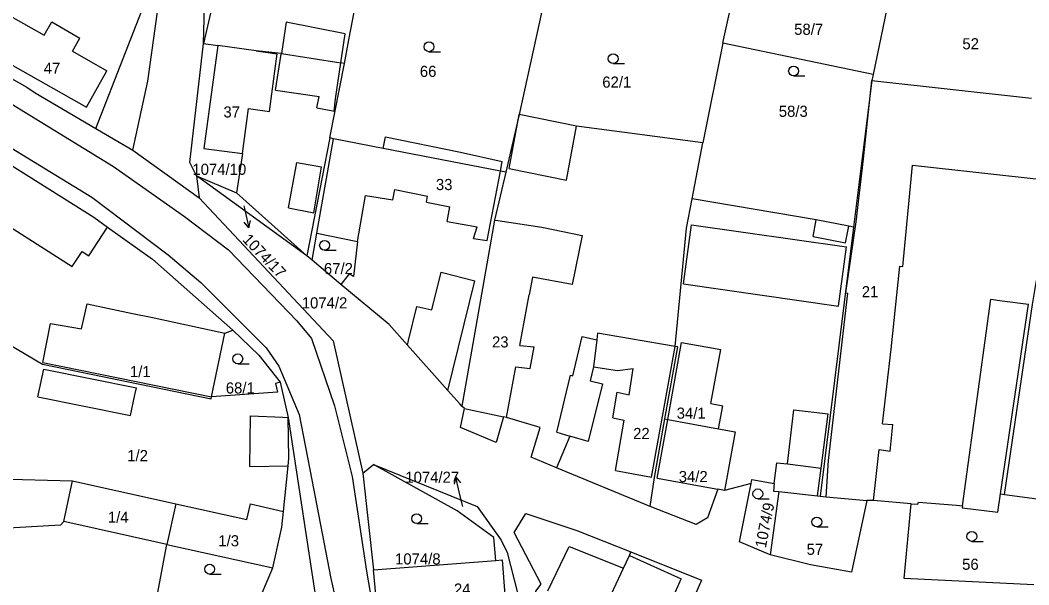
# Model space of a CAD drawing. Extents: x -746176 to -739709, y -1128407 to -1124482.
# Drawn here: x -742377 to -742223, y -1126052.3 to -1125966 of the extents above; entities that cross this region are included whole.
import ezdxf

# ---------------------------------------------------------------- set-up
doc = ezdxf.new("R2010")
doc.units = 0
for name, color, linetype in [('Hranice parcel', 7, 'Continuous'), ('Parcelní čísla', 7, 'Continuous'), ('Pop  PČ popisy', 7, 'Continuous'), ('Vnitřní kresba', 7, 'Continuous'), ('Značky kultur', 7, 'Continuous')]:
    doc.layers.add(name, color=color, linetype=linetype)

msp = doc.modelspace()

# ---------------------------------------------------------------- linework, layer by layer
at = {"layer": 'Hranice parcel'}
for p, q in [((-742296.81, -1125962.38), (-742300.78, -1125980.44)), ((-742244.64, -1125964.23), (-742246.75, -1125974.33)), ((-742348.95, -1125969.57), (-742346.78, -1125969.9)), ((-742269.67, -1125969.51), (-742272.76, -1125984.75)), ((-742246.75, -1125974.33), (-742269.67, -1125969.51)), ((-742329.7, -1125984.02), (-742327.47, -1125972.62)), ((-742246.75, -1125974.33), (-742246.94, -1125975.25)), ((-742246.94, -1125975.25), (-742249.72, -1125997.65)), ((-742246.94, -1125975.25), (-742222.55, -1125977.95)), ((-742300.78, -1125980.44), (-742302.83, -1125989.25)), ((-742329.7, -1125984.02), (-742333.21, -1126002.03)), ((-742274.38, -1125993.3), (-742272.76, -1125984.75)), ((-742350.03, -1125989.81), (-742343.92, -1125992.41)), ((-742333.21, -1126002.03), (-742350.03, -1125989.81)), ((-742350.03, -1125989.81), (-742349.63, -1125993.16)), ((-742343.92, -1125992.41), (-742333.21, -1126002.03)), ((-742275.24, -1125997.79), (-742274.38, -1125993.3)), ((-742276.95, -1126015.87), (-742275.24, -1125997.79)), ((-742249.72, -1125997.65), (-742254.82, -1126038.74)), ((-742332.39, -1126002.71), (-742333.21, -1126002.03)), ((-742327.99, -1126006.38), (-742332.39, -1126002.71)), ((-742337.26, -1126021.33), (-742336.07, -1126026.71)), ((-742336.07, -1126026.71), (-742330.17, -1126065.29)), ((-742324.67, -1126035.23), (-742323.01, -1126033.89)), ((-742280.77, -1126040.3), (-742295.06, -1126034.41)), ((-742324.67, -1126035.23), (-742323.01, -1126050.01)), ((-742265.36, -1126036.8), (-742269.44, -1126037.88)), ((-742261.12, -1126038.05), (-742262.44, -1126047.69)), ((-742226.7, -1126038.48), (-742221.69, -1126039.15)), ((-742353.18, -1126039.91), (-742354.56, -1126046.13)), ((-742354.56, -1126046.13), (-742370.32, -1126042.62)), ((-742356, -1126053.72), (-742354.56, -1126046.13)), ((-742354.56, -1126046.13), (-742338.41, -1126049.72)), ((-742323.01, -1126050.01), (-742304.36, -1126048.56)), ((-742341.65, -1126057.29), (-742338.41, -1126049.72))]:
    msp.add_line(p, q, dxfattribs=at)
for points in [[(-742348.95, -1125969.57), (-742348.77, -1125961.93), (-742341.73, -1125932.77)], [(-742345.34, -1125953.5), (-742347.31, -1125962.26), (-742348.95, -1125969.57)], [(-742365.43, -1125982.55), (-742356.37, -1125959.31), (-742357.41, -1125958.73)], [(-742327.47, -1125972.62), (-742326.77, -1125969.01), (-742324.69, -1125958.1)], [(-742269.67, -1125969.51), (-742269.48, -1125968.58), (-742268.65, -1125964.88)], [(-742392.86, -1125966.72), (-742375.94, -1125976.23), (-742374.7, -1125977.14), (-742365.43, -1125982.55)], [(-742327.47, -1125972.62), (-742328.01, -1125972.53), (-742327.37, -1125968.09), (-742336.35, -1125966.33), (-742337.09, -1125971.11), (-742340.95, -1125970.71), (-742346.78, -1125969.9)], [(-742350.03, -1125989.81), (-742351.04, -1125987.76), (-742348.95, -1125969.57)], [(-742346.78, -1125969.9), (-742348.93, -1125985.62), (-742343.03, -1125986.37), (-742343.92, -1125992.41)], [(-742272.76, -1125984.75), (-742292.04, -1125982.23), (-742300.78, -1125980.44)], [(-742365.43, -1125982.55), (-742359.74, -1125985.87), (-742349.63, -1125993.16)], [(-742302.83, -1125989.25), (-742303.65, -1125989.09), (-742321.55, -1125985.61), (-742329.11, -1125984.14), (-742329.7, -1125984.02)], [(-742380.97, -1125986.53), (-742365.73, -1125996.13), (-742363.63, -1125997.63), (-742356.74, -1126002.55), (-742344.5, -1126013.38)], [(-742302.83, -1125989.25), (-742304.53, -1125996.56), (-742309.51, -1126024.97)], [(-742349.63, -1125993.16), (-742329.2, -1126015.02), (-742324.67, -1126035.23)], [(-742249.72, -1125997.65), (-742250.44, -1125997.51), (-742255.43, -1125996.5), (-742274.38, -1125993.3)], [(-742332.39, -1126002.71), (-742331.66, -1125998.55), (-742325.47, -1125999.83), (-742326.09, -1126005.17), (-742326.73, -1126004.75), (-742327.99, -1126006.38)], [(-742394.08, -1126006.45), (-742377.42, -1126016.26), (-742373.55, -1126018.6), (-742347.83, -1126023.87), (-742347.76, -1126023.57)], [(-742309.51, -1126024.97), (-742309.85, -1126024.64), (-742311.67, -1126022.6), (-742317.81, -1126015.69), (-742320.62, -1126012.53), (-742327.99, -1126006.38)], [(-742226.7, -1126038.48), (-742222.39, -1126009.48), (-742221.81, -1126005.78)], [(-742347.76, -1126023.57), (-742345.71, -1126013.84), (-742344.5, -1126013.38)], [(-742344.5, -1126013.38), (-742340.52, -1126017.22), (-742337.26, -1126021.33)], [(-742276.95, -1126015.87), (-742288.82, -1126013.86), (-742288.94, -1126014.86), (-742289.42, -1126018.96), (-742289.94, -1126021.12), (-742288.05, -1126021.59), (-742290.26, -1126030.39), (-742293.05, -1126029.57), (-742295.06, -1126034.41)], [(-742278.52, -1126026.95), (-742276.54, -1126015.94), (-742276.95, -1126015.87)], [(-742337.26, -1126021.33), (-742337.97, -1126021.51), (-742337.68, -1126022.88), (-742347.76, -1126023.57)], [(-742295.06, -1126034.41), (-742298.95, -1126032.8), (-742297.59, -1126028.26), (-742302.72, -1126026.73), (-742303.16, -1126026.63), (-742304.27, -1126030.53), (-742309.75, -1126028.26), (-742309.14, -1126025.34), (-742309.51, -1126024.97)], [(-742336.75, -1126041.07), (-742336.05, -1126034.11), (-742335.93, -1126032.98), (-742336.07, -1126026.71)], [(-742280.77, -1126040.3), (-742280.14, -1126035.91), (-742278.52, -1126026.95)], [(-742278.52, -1126026.95), (-742278.1, -1126027.02), (-742270.33, -1126028.47), (-742267.82, -1126028.93), (-742269.44, -1126037.88)], [(-742304.36, -1126048.56), (-742304.63, -1126045.08), (-742310.25, -1126041.01), (-742323.01, -1126033.89)], [(-742323.01, -1126033.89), (-742307.21, -1126040.31), (-742303.55, -1126045.47), (-742302.63, -1126047.36), (-742301.01, -1126053.5), (-742299.94, -1126062.42)], [(-742265.36, -1126036.8), (-742265.25, -1126036.21), (-742261.83, -1126036.83), (-742261.97, -1126037.96), (-742261.12, -1126038.05)], [(-742370.32, -1126042.62), (-742368.99, -1126036.39), (-742353.18, -1126039.91)], [(-742269.44, -1126037.88), (-742270.44, -1126037.69), (-742272.05, -1126042.07), (-742273.73, -1126043.08), (-742280.77, -1126040.3)], [(-742262.44, -1126047.69), (-742267.12, -1126045.73), (-742265.36, -1126036.8)], [(-742247.69, -1126039.39), (-742250.03, -1126050.34), (-742256.28, -1126049.23), (-742262.44, -1126047.69)], [(-742261.12, -1126038.05), (-742255.21, -1126038.69), (-742254.82, -1126038.74)], [(-742254.82, -1126038.74), (-742253.91, -1126038.83), (-742247.69, -1126039.39)], [(-742240.91, -1126039.92), (-742246.7, -1126039.43), (-742247.69, -1126039.39)], [(-742240.91, -1126039.92), (-742239.93, -1126039.95), (-742239.83, -1126039.64), (-742234.01, -1126040.12), (-742233.11, -1126040.21), (-742233.15, -1126040.51), (-742227.7, -1126041.18), (-742227.29, -1126038.4), (-742226.7, -1126038.48)], [(-742353.18, -1126039.91), (-742342.34, -1126042.31), (-742341.81, -1126039.93), (-742336.75, -1126041.07)], [(-742222.2, -1126052.27), (-742242, -1126051.32), (-742240.91, -1126039.92)], [(-742338.41, -1126049.72), (-742336.99, -1126043.5), (-742336.75, -1126041.07)], [(-742293.29, -1126066.63), (-742294.4, -1126065.54), (-742295.46, -1126063.33), (-742297.55, -1126057.25), (-742298.22, -1126053.27), (-742297.41, -1126052.17), (-742301.53, -1126044.31), (-742299.77, -1126041.41), (-742291.99, -1126043.99), (-742283.72, -1126047.27)], [(-742370.32, -1126042.62), (-742370.8, -1126043.17), (-742380.56, -1126043.75), (-742380.73, -1126046.24)], [(-742304.36, -1126048.56), (-742303.36, -1126048.48), (-742302.98, -1126053.8), (-742302.95, -1126054.3), (-742299.94, -1126062.42)], [(-742293.29, -1126066.63), (-742290.54, -1126062.33), (-742288.73, -1126063.39), (-742289.27, -1126059.25), (-742288.22, -1126056.95), (-742284.85, -1126049.74), (-742283.92, -1126047.8), (-742283.72, -1126047.27)], [(-742283.72, -1126047.27), (-742272.96, -1126051.59), (-742278.82, -1126065.11), (-742280.26, -1126067.67), (-742280.55, -1126068.19), (-742283.01, -1126072.54), (-742293.29, -1126066.63)], [(-742314.1, -1126079.89), (-742322.45, -1126055.94), (-742323.01, -1126050.01)]]:
    msp.add_lwpolyline(points, dxfattribs=at)
at = {"layer": 'Pop  PČ popisy'}
for p, q in [((-742342.81, -1125994.4), (-742342.72, -1125994.81)), ((-742342.72, -1125994.81), (-742342.05, -1125997.73)), ((-742342.05, -1125997.73), (-742342.76, -1125996.87)), ((-742342.05, -1125997.73), (-742341.78, -1125996.65)), ((-742310.45, -1126035.85), (-742310.72, -1126036.93)), ((-742309.78, -1126038.77), (-742310.45, -1126035.85)), ((-742310.45, -1126035.85), (-742309.74, -1126036.71)), ((-742309.4, -1126040.35), (-742309.78, -1126038.77))]:
    msp.add_line(p, q, dxfattribs=at)
at = {"layer": 'Vnitřní kresba'}
for p, q in [((-742357.49, -1125975.36), (-742355.32, -1125959.9)), ((-742384.05, -1125962.22), (-742373.29, -1125968.32)), ((-742373.29, -1125968.32), (-742372.12, -1125966.26)), ((-742372.12, -1125966.26), (-742367.86, -1125968.77)), ((-742387.23, -1125967.82), (-742366.83, -1125979.29)), ((-742368.99, -1125970.76), (-742367.86, -1125968.77)), ((-742368.99, -1125970.76), (-742363.74, -1125973.74)), ((-742340.95, -1125970.71), (-742337.72, -1125971.14)), ((-742338.07, -1125973.8), (-742337.72, -1125971.14)), ((-742337.96, -1125976.7), (-742337.11, -1125971.22)), ((-742337.11, -1125971.22), (-742337.09, -1125971.11)), ((-742337.09, -1125971.11), (-742328.01, -1125972.53)), ((-742328.8, -1125978.06), (-742328.01, -1125972.53)), ((-742366.83, -1125979.29), (-742363.74, -1125973.74)), ((-742338.88, -1125979.98), (-742338.07, -1125973.8)), ((-742359.74, -1125985.87), (-742357.49, -1125975.36)), ((-742248.23, -1125987.21), (-742246.94, -1125975.25)), ((-742337.96, -1125976.7), (-742331.3, -1125977.68)), ((-742331.65, -1125979.39), (-742331.3, -1125977.68)), ((-742378.39, -1125978.73), (-742362.72, -1125988.35)), ((-742329.05, -1125979.9), (-742328.8, -1125978.06)), ((-742343.03, -1125986.37), (-742342.12, -1125979.52)), ((-742342.12, -1125979.52), (-742338.88, -1125979.98)), ((-742331.65, -1125979.39), (-742329.46, -1125979.82)), ((-742329.46, -1125979.82), (-742329.05, -1125979.9)), ((-742302.32, -1125988.68), (-742300.78, -1125980.44)), ((-742293.57, -1125990.45), (-742292.04, -1125982.23)), ((-742381.3, -1125983.74), (-742366, -1125993.07)), ((-742321.55, -1125985.61), (-742321.2, -1125983.86)), ((-742321.2, -1125983.86), (-742309.76, -1125986.21)), ((-742331.66, -1125998.55), (-742329.11, -1125984.14)), ((-742309.76, -1125986.21), (-742303.37, -1125987.59)), ((-742362.72, -1125988.35), (-742351.88, -1125995.99)), ((-742335.98, -1125994.7), (-742334.74, -1125987.77)), ((-742334.74, -1125987.77), (-742330.95, -1125988.45)), ((-742332.11, -1125995.44), (-742330.95, -1125988.45)), ((-742303.65, -1125989.09), (-742303.37, -1125987.59)), ((-742249.31, -1125996.84), (-742248.23, -1125987.21)), ((-742242.22, -1126003.67), (-742240.74, -1125988.18)), ((-742240.74, -1125988.18), (-742220, -1125990.44)), ((-742305.64, -1125999.67), (-742303.65, -1125989.09)), ((-742302.32, -1125988.68), (-742293.57, -1125990.45)), ((-742366, -1125993.07), (-742354.38, -1126001.86)), ((-742325.47, -1125999.83), (-742324.24, -1125992.82)), ((-742324.24, -1125992.82), (-742320.07, -1125993.48)), ((-742320.07, -1125993.48), (-742319.78, -1125991.88)), ((-742319.78, -1125991.88), (-742314.76, -1125992.93)), ((-742314.94, -1125993.84), (-742314.76, -1125992.93)), ((-742385.4, -1125993.25), (-742369.01, -1126003.63)), ((-742335.98, -1125994.7), (-742332.11, -1125995.44)), ((-742314.94, -1125993.84), (-742311.35, -1125994.55)), ((-742311.78, -1125996.77), (-742311.35, -1125994.55)), ((-742351.88, -1125995.99), (-742345.15, -1126001.12)), ((-742366.46, -1126002.04), (-742363.63, -1125997.63)), ((-742311.78, -1125996.77), (-742307.18, -1125997.57)), ((-742307.77, -1125999.4), (-742307.18, -1125997.57)), ((-742304.53, -1125996.56), (-742304.04, -1125996.64)), ((-742304.04, -1125996.64), (-742297.32, -1125997.63)), ((-742275.68, -1126006.29), (-742274.46, -1125997.29)), ((-742274.46, -1125997.29), (-742250.78, -1126000.65)), ((-742255.88, -1125999.05), (-742255.43, -1125996.5)), ((-742250.94, -1126000.04), (-742250.44, -1125997.51)), ((-742250.91, -1126007.68), (-742249.31, -1125996.84)), ((-742255.88, -1125999.05), (-742250.94, -1126000.04)), ((-742307.77, -1125999.4), (-742305.64, -1125999.67)), ((-742252.01, -1126009.69), (-742250.78, -1126000.65)), ((-742369.01, -1126003.63), (-742367.52, -1126001.35)), ((-742367.52, -1126001.35), (-742366.46, -1126002.04)), ((-742354.38, -1126001.86), (-742349.4, -1126006.1)), ((-742345.15, -1126001.12), (-742334.74, -1126011.95)), ((-742244, -1126016.27), (-742242.65, -1126003.62)), ((-742242.65, -1126003.62), (-742242.22, -1126003.67)), ((-742314.11, -1126010.3), (-742312.7, -1126004.51)), ((-742312.7, -1126004.51), (-742307.56, -1126005.82)), ((-742349.4, -1126006.1), (-742339.39, -1126016.09)), ((-742311.67, -1126022.6), (-742307.56, -1126005.82)), ((-742275.68, -1126006.29), (-742252.01, -1126009.69)), ((-742300.68, -1126015.71), (-742299.24, -1126007.99)), ((-742253.57, -1126033.31), (-742250.61, -1126007.72)), ((-742250.91, -1126007.68), (-742250.61, -1126007.72)), ((-742367.58, -1126013.2), (-742366.76, -1126009.36)), ((-742366.76, -1126009.36), (-742359.84, -1126010.83)), ((-742317.68, -1126014.95), (-742316.39, -1126009.79)), ((-742316.39, -1126009.79), (-742314.11, -1126010.3)), ((-742233.11, -1126040.21), (-742228.77, -1126008.67)), ((-742228.77, -1126008.67), (-742227.02, -1126008.89)), ((-742227.29, -1126038.4), (-742222.99, -1126009.4)), ((-742227.02, -1126008.89), (-742222.99, -1126009.4)), ((-742359.84, -1126010.83), (-742356.97, -1126011.42)), ((-742356.97, -1126011.42), (-742345.71, -1126013.84)), ((-742373.49, -1126018.3), (-742372.32, -1126012.36)), ((-742372.32, -1126012.36), (-742367.58, -1126013.2)), ((-742334.74, -1126011.95), (-742332.47, -1126014.68)), ((-742332.47, -1126014.68), (-742328.99, -1126024.95)), ((-742292.61, -1126020.36), (-742291.18, -1126014.35)), ((-742291.18, -1126014.35), (-742288.94, -1126014.86)), ((-742339.39, -1126016.09), (-742337.47, -1126018.89)), ((-742317.81, -1126015.69), (-742317.68, -1126014.95)), ((-742300.68, -1126015.71), (-742298.47, -1126015.93)), ((-742299.1, -1126019.25), (-742298.47, -1126015.93)), ((-742280.55, -1126035.82), (-742276.95, -1126015.87)), ((-742278.1, -1126027.02), (-742275.97, -1126015.26)), ((-742275.97, -1126015.26), (-742269.97, -1126016.35)), ((-742245.33, -1126027.71), (-742244, -1126016.27)), ((-742271.51, -1126024.59), (-742269.97, -1126016.35)), ((-742374.27, -1126023.57), (-742373.33, -1126019.33)), ((-742373.49, -1126018.3), (-742347.76, -1126023.57)), ((-742373.33, -1126019.33), (-742359.21, -1126022.18)), ((-742337.47, -1126018.89), (-742334.36, -1126026.25)), ((-742302.72, -1126026.73), (-742301.28, -1126018.98)), ((-742301.28, -1126018.98), (-742299.1, -1126019.25)), ((-742289.42, -1126018.96), (-742285.79, -1126019.55)), ((-742285.79, -1126019.55), (-742283.38, -1126019.23)), ((-742284.01, -1126023.25), (-742283.38, -1126019.23)), ((-742295.01, -1126028.99), (-742292.95, -1126020.28)), ((-742292.95, -1126020.28), (-742292.61, -1126020.36)), ((-742359.45, -1126023.28), (-742359.21, -1126022.18)), ((-742374.27, -1126023.57), (-742360.14, -1126026.43)), ((-742360.14, -1126026.43), (-742359.45, -1126023.28)), ((-742286.5, -1126026.79), (-742285.82, -1126022.85)), ((-742285.82, -1126022.85), (-742284.01, -1126023.25)), ((-742328.99, -1126024.95), (-742326.26, -1126035.72)), ((-742309.14, -1126025.34), (-742303.16, -1126026.63)), ((-742271.51, -1126024.59), (-742269.67, -1126024.93)), ((-742270.33, -1126028.47), (-742269.67, -1126024.93)), ((-742259.83, -1126033.82), (-742258.82, -1126025.53)), ((-742258.82, -1126025.53), (-742253.6, -1126026.15)), ((-742341.9, -1126034.19), (-742341.81, -1126026.49)), ((-742341.81, -1126026.49), (-742336.86, -1126026.68)), ((-742336.86, -1126026.68), (-742336.07, -1126026.71)), ((-742334.36, -1126026.25), (-742332.41, -1126036.26)), ((-742286.5, -1126026.79), (-742284.74, -1126027.11)), ((-742279.73, -1126036), (-742278.1, -1126027.02)), ((-742254.67, -1126034.46), (-742253.6, -1126026.15)), ((-742286.06, -1126034.83), (-742284.74, -1126027.11)), ((-742245.33, -1126027.71), (-742243.73, -1126027.81)), ((-742244.14, -1126031.87), (-742243.73, -1126027.81)), ((-742295.01, -1126028.99), (-742293.05, -1126029.57)), ((-742246.7, -1126039.43), (-742245.79, -1126031.64)), ((-742245.79, -1126031.64), (-742244.14, -1126031.87)), ((-742341.9, -1126034.19), (-742336.05, -1126034.11)), ((-742261.83, -1126036.83), (-742261.42, -1126033.63)), ((-742261.42, -1126033.63), (-742259.83, -1126033.82)), ((-742259.83, -1126033.82), (-742254.67, -1126034.46)), ((-742255.21, -1126038.69), (-742254.67, -1126034.46)), ((-742253.91, -1126038.83), (-742253.57, -1126033.31)), ((-742380.48, -1126036.11), (-742368.99, -1126036.39)), ((-742332.41, -1126036.26), (-742329.51, -1126051.35)), ((-742326.26, -1126035.72), (-742324.08, -1126050.22)), ((-742286.06, -1126034.83), (-742280.55, -1126035.82)), ((-742279.73, -1126036), (-742270.44, -1126037.69)), ((-742296.38, -1126053.19), (-742293.13, -1126046.42)), ((-742293.13, -1126046.42), (-742284.85, -1126049.74)), ((-742283.92, -1126047.8), (-742276.03, -1126051.39)), ((-742329.51, -1126051.35), (-742326.67, -1126064.04)), ((-742324.08, -1126050.22), (-742321.93, -1126062.83)), ((-742278.04, -1126055.93), (-742276.03, -1126051.39))]:
    msp.add_line(p, q, dxfattribs=at)
msp.add_lwpolyline([(-742297.32, -1125997.63), (-742291.14, -1125998.94), (-742292.67, -1126006.4), (-742298.74, -1126005.29), (-742299.24, -1126007.99)], dxfattribs=at)
at = {"layer": 'Značky kultur'}
for p, q in [((-742314.55, -1125970.83), (-742312.8, -1125970.83)), ((-742286.43, -1125972.66), (-742284.68, -1125972.66)), ((-742258.89, -1125974.54), (-742257.14, -1125974.54)), ((-742330.49, -1126001.16), (-742328.74, -1126001.16)), ((-742343.74, -1126018.51), (-742341.99, -1126018.51)), ((-742264.34, -1126039.14), (-742262.59, -1126039.14)), ((-742316.42, -1126042.93), (-742314.67, -1126042.93)), ((-742255.33, -1126043.44), (-742253.58, -1126043.44)), ((-742231.67, -1126045.65), (-742229.92, -1126045.65)), ((-742348.04, -1126050.65), (-742346.29, -1126050.65))]:
    msp.add_line(p, q, dxfattribs=at)
for centre in [(-742314.55, -1125970.08), (-742286.43, -1125971.91), (-742258.89, -1125973.79), (-742330.49, -1126000.41), (-742343.74, -1126017.76), (-742264.34, -1126038.39), (-742316.42, -1126042.18), (-742255.33, -1126042.69), (-742231.67, -1126044.9), (-742348.04, -1126049.9)]:
    msp.add_circle(centre, 0.75, dxfattribs=at)

# ---------------------------------------------------------------- texts
at = {"layer": 'Parcelní čísla'}
for s, p in [('58/7', (-742258.79, -1125968.26)), ('52', (-742233.11, -1125970.47)), ('47', (-742373.37, -1125974.21)), ('66', (-742315.94, -1125974.69)), ('62/1', (-742288.09, -1125976.33)), ('37', (-742345.93, -1125980.89)), ('58/3', (-742261.14, -1125980.79)), ('1074/10', (-742350.67, -1125989.65)), ('33', (-742313.49, -1125991.98)), ('67/2', (-742330.59, -1126004.82)), ('21', (-742248.47, -1126008.35)), ('1074/2', (-742333.97, -1126010.06)), ('23', (-742304.93, -1126016.03)), ('1/1', (-742360.2, -1126020.55)), ('68/1', (-742345.57, -1126023.06)), ('34/1', (-742276.73, -1126026.91)), ('22', (-742283.38, -1126030.02)), ('1/2', (-742360.62, -1126033.4)), ('1074/27', (-742318.16, -1126036.7)), ('34/2', (-742276.42, -1126036.6)), ('1/4', (-742363.57, -1126042.8)), ('1/3', (-742346.71, -1126046.41)), ('57', (-742256.89, -1126047.71)), ('1074/8', (-742319.73, -1126049.18)), ('56', (-742233.15, -1126050)), ('24', (-742310.74, -1126053.79))]:
    msp.add_text(s, height=1.7, dxfattribs=at).set_placement(p)
for s, rotation, p in [('1074/17', 314, (-742343.14, -1125999.65)), ('1074/9', 79, (-742263.12, -1126046.76))]:
    msp.add_text(s, height=1.7, rotation=rotation, dxfattribs=at).set_placement(p)

doc.saveas('drawing.dxf')
